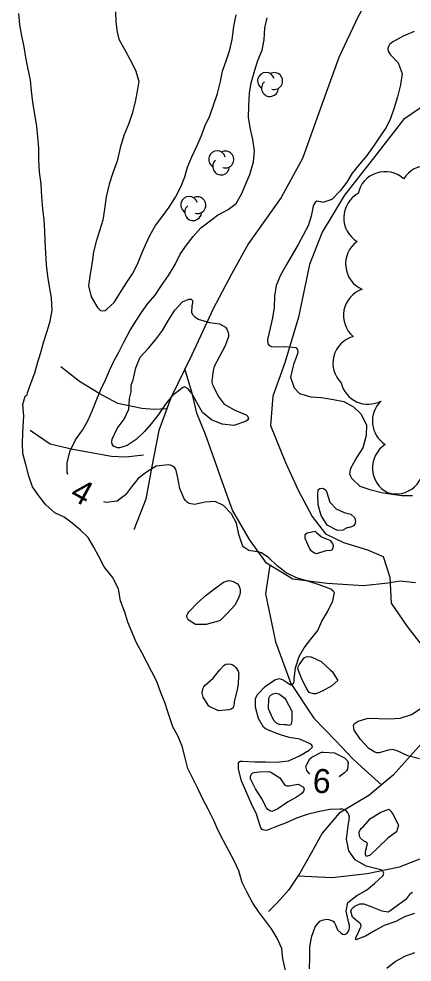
# Model space of a CAD drawing. Extents: x 219136 to 222520, y 5421589 to 5424530.
# Drawn here: x 220931.9 to 220981.1, y 5422221.7 to 5422339.6 of the extents above; entities that cross this region are included whole.
import ezdxf

# ---------------------------------------------------------------- set-up
doc = ezdxf.new("R2010")
doc.units = 0
for name, color, linetype in [('Level 2', 7, 'Continuous'), ('Level 22', 7, 'Continuous'), ('Level 4', 7, 'Continuous'), ('Level 44', 7, 'Continuous')]:
    doc.layers.add(name, color=color, linetype=linetype)

msp = doc.modelspace()

# ---------------------------------------------------------------- linework, layer by layer
at = {"layer": 'Level 2'}
for points in [[(220961.77, 5422334.4), (220962.31, 5422335.69), (220962.56, 5422336.99), (220962.65, 5422338.45), (220962.96, 5422339.73)], [(220981.31, 5422338.01), (220979.93, 5422337.42), (220978.65, 5422336.74), (220978.24, 5422336.4), (220978.1, 5422336.13), (220978.04, 5422335.86), (220978.07, 5422335.57), (220978.18, 5422335.34), (220978.35, 5422335.11), (220979.32, 5422334.11), (220979.82, 5422332.78), (220979.63, 5422331.34), (220979.22, 5422329.83), (220978.8, 5422328.49), (220978.37, 5422327.16), (220977.82, 5422326.03), (220977.08, 5422324.92), (220976.25, 5422323.7), (220975.41, 5422322.53), (220974.47, 5422321.43), (220973.58, 5422320.29), (220972.9, 5422319.19), (220972.09, 5422318.09), (220971.05, 5422317.04), (220969.92, 5422316.64), (220969.67, 5422316.73), (220969.17, 5422316.8), (220968.94, 5422316.64), (220968.79, 5422316.41), (220968.69, 5422316.18), (220968.43, 5422314.93), (220968.06, 5422313.73), (220967.43, 5422312.56), (220966.82, 5422311.41), (220966.08, 5422310.1), (220965.36, 5422308.9), (220964.61, 5422307.57)], [(220938.05, 5422282.66), (220937.97, 5422282.9), (220937.95, 5422284.15), (220938.33, 5422285.63), (220939.02, 5422286.98), (220939.89, 5422288.2), (220940.56, 5422289.35), (220941.14, 5422290.71), (220941.67, 5422292.08), (220942.18, 5422293.28), (220942.76, 5422294.49), (220943.26, 5422295.67), (220943.78, 5422296.82), (220944.41, 5422297.95), (220945.06, 5422299.21), (220945.8, 5422300.6), (220946.54, 5422301.8), (220947.24, 5422302.92), (220948.05, 5422304.01), (220948.97, 5422305.07), (220949.75, 5422306.28), (220950.63, 5422307.54), (220951.44, 5422308.89), (220952.09, 5422310.18), (220952.86, 5422311.31), (220953.7, 5422312.4), (220954.65, 5422313.46), (220955.67, 5422314.21), (220956.76, 5422315.05), (220958.09, 5422315.79), (220959.1, 5422316.53), (220959.8, 5422317.76), (220960.28, 5422318.97), (220960.79, 5422320.15), (220961.24, 5422321.72), (220961.39, 5422323.12), (220961.18, 5422324.53), (220960.89, 5422325.79), (220960.63, 5422327.25), (220960.67, 5422328.72), (220960.75, 5422330.3), (220960.96, 5422331.58), (220961.4, 5422333.16), (220961.77, 5422334.4)], [(220964.61, 5422307.57), (220964.08, 5422306.26), (220963.88, 5422304.94), (220963.81, 5422303.51), (220963.63, 5422302.25), (220963.32, 5422300.95), (220963, 5422299.52), (220963.03, 5422298.99), (220963.19, 5422298.79), (220963.5, 5422298.66), (220963.75, 5422298.61), (220965.15, 5422298.66), (220966.53, 5422298.52), (220966.74, 5422298.29), (220966.78, 5422298.03), (220966.75, 5422297.72), (220966.23, 5422296.39), (220965.86, 5422294.81), (220966.32, 5422293.5), (220967.01, 5422292.76), (220968.41, 5422292.38), (220969.76, 5422292.29), (220971.25, 5422292.05), (220972.53, 5422291.76), (220973.73, 5422291.11), (220974.65, 5422290.23), (220975.38, 5422288.87), (220975.33, 5422287.53), (220974.89, 5422285.99), (220974.16, 5422284.84), (220973.37, 5422283.42), (220973.26, 5422282.78), (220973.35, 5422282.45), (220973.47, 5422282.22), (220974.54, 5422281.2), (220975.78, 5422280.79), (220977.25, 5422280.4), (220978.55, 5422280.21), (220979.79, 5422280.03), (220981.1, 5422280.03)], [(220945.98, 5422293.83), (220946.23, 5422294.49), (220946.54, 5422295.98), (220947.1, 5422297.32), (220948.12, 5422298.44), (220948.99, 5422299.49), (220949.87, 5422300.67), (220950.62, 5422301.95), (220951.41, 5422303.18), (220952.37, 5422304.25), (220953.15, 5422304.58), (220953.44, 5422304.58), (220953.64, 5422304.41), (220953.64, 5422304.03), (220953.55, 5422303.72), (220953.5, 5422302.88), (220953.65, 5422302.61), (220953.86, 5422302.39), (220954.34, 5422302.07), (220955.75, 5422301.67), (220956.99, 5422301.49), (220957.73, 5422301.07), (220957.91, 5422300.82), (220958.03, 5422300.53), (220958.12, 5422300.14), (220958.11, 5422299.88), (220957.68, 5422298.67), (220957.01, 5422297.39), (220956.35, 5422296.16), (220956.21, 5422295.64), (220956.06, 5422294.34), (220956.1, 5422294), (220956.21, 5422293.72), (220956.85, 5422292.45), (220957.59, 5422291.44)], [(220957.59, 5422291.44), (220958.9, 5422290.7), (220960.34, 5422290.13), (220960.55, 5422289.92), (220960.62, 5422289.65), (220960.49, 5422289.43), (220960.23, 5422289.28), (220958.8, 5422288.8), (220957.31, 5422288.93), (220955.99, 5422289.5), (220954.87, 5422290.4), (220954.18, 5422291.64), (220953.59, 5422292.75), (220953.09, 5422293.37), (220952.61, 5422293.6), (220952.37, 5422293.49), (220951.09, 5422292.47), (220950.25, 5422291.43), (220949.39, 5422290.17), (220948.45, 5422289), (220947.63, 5422288.02), (220946.59, 5422287.05), (220945.46, 5422286.28), (220944.56, 5422285.98), (220944.27, 5422286), (220943.74, 5422286.18), (220943.6, 5422286.46), (220943.56, 5422286.75), (220943.59, 5422287.08), (220944.23, 5422288.42), (220945.1, 5422289.58), (220945.69, 5422290.83), (220945.75, 5422292.16), (220945.95, 5422292.98), (220945.96, 5422292.98), (220945.98, 5422293.83)], [(220953.22, 5422279.04), (220952.96, 5422279.19), (220952.75, 5422279.42), (220952.56, 5422279.71), (220952.05, 5422280.9), (220951.79, 5422282.25), (220951.53, 5422283.33), (220951.36, 5422283.53), (220951.14, 5422283.7), (220950.87, 5422283.81), (220950.57, 5422283.88), (220949.08, 5422283.7), (220947.86, 5422282.97), (220946.85, 5422282.15), (220946, 5422281.13), (220945.25, 5422280.1), (220944.21, 5422279.31), (220942.84, 5422279.17), (220942.56, 5422279.25)], [(220972.39, 5422275.72), (220971.76, 5422275.66), (220970.46, 5422276.31), (220969.69, 5422277.53), (220969.32, 5422278.88), (220969.27, 5422280.16), (220969.32, 5422280.73), (220969.53, 5422280.9), (220969.83, 5422280.93), (220970.08, 5422280.85), (220970.3, 5422280.68), (220970.42, 5422280.41), (220970.79, 5422279.22), (220971.58, 5422278.38), (220972.58, 5422277.9), (220973.4, 5422277.7), (220973.86, 5422277.3), (220973.95, 5422277.02), (220973.97, 5422276.74), (220973.89, 5422276.47), (220973.75, 5422276.24), (220973.51, 5422276.1), (220973.02, 5422276), (220972.98, 5422276.02), (220972.39, 5422275.72)], [(220960.42, 5422242.83), (220959.73, 5422244.38), (220959.38, 5422245.84), (220959.36, 5422246.69), (220959.58, 5422246.84), (220959.89, 5422246.85), (220961.42, 5422246.75), (220962.78, 5422246.74), (220964.12, 5422246.71), (220965.63, 5422246.9), (220966.98, 5422247.52), (220968.2, 5422248.2), (220968.61, 5422248.59), (220968.55, 5422248.83), (220968.34, 5422249), (220967.02, 5422249.59), (220965.69, 5422249.79), (220964.48, 5422250.15), (220963.21, 5422250.68), (220962.69, 5422250.9), (220962.5, 5422251.08), (220961.85, 5422252.19), (220961.5, 5422253.6), (220961.51, 5422254.64), (220961.72, 5422255.11), (220962.71, 5422256.15), (220963.93, 5422257.01), (220964.44, 5422257.15), (220964.72, 5422257.09), (220964.96, 5422256.99), (220965.44, 5422256.68), (220965.87, 5422256.37), (220966.23, 5422256.53), (220966.31, 5422256.78), (220966.31, 5422257.07), (220966.48, 5422258.49), (220966.95, 5422259.9), (220967.58, 5422260.99), (220968.42, 5422262.08), (220969.28, 5422263.15), (220969.8, 5422264.34), (220970.49, 5422265.5), (220971.16, 5422266.86), (220971.37, 5422267.91), (220971.17, 5422268.14), (220970.91, 5422268.32), (220969.46, 5422268.87), (220968.05, 5422269.32), (220966.6, 5422269.76), (220965.34, 5422270.38), (220964.21, 5422271.26), (220963.18, 5422272.25), (220962.26, 5422272.89), (220961.97, 5422272.94), (220960.68, 5422273.17), (220960.03, 5422273.58), (220959.88, 5422273.8), (220959.41, 5422275.16), (220959.12, 5422276.56), (220958.51, 5422277.76), (220957.51, 5422278.78), (220956.44, 5422279.28), (220955.19, 5422279.21), (220953.87, 5422278.93), (220953.22, 5422279.04)], [(220970.27, 5422273.12), (220969.11, 5422272.74), (220968.87, 5422272.82), (220968.64, 5422272.95), (220968.45, 5422273.12), (220968.3, 5422273.35), (220967.69, 5422274.65), (220967.7, 5422275.18), (220967.96, 5422275.36), (220968.96, 5422275.59), (220969.13, 5422275.41), (220969.74, 5422274.87), (220970.77, 5422274.47), (220971.13, 5422274.05), (220971.18, 5422273.77), (220971.16, 5422273.48), (220971.07, 5422273.24), (220970.92, 5422273.16), (220970.27, 5422273.12)], [(220958.95, 5422266.37), (220957.95, 5422265.28), (220957.1, 5422264.43), (220956.84, 5422264.33), (220955.35, 5422263.92), (220953.98, 5422263.9), (220953.08, 5422264.48), (220952.96, 5422264.74), (220952.93, 5422265.02), (220953.03, 5422265.29), (220953.17, 5422265.51), (220954.26, 5422266.64), (220955.32, 5422267.6), (220956.38, 5422268.36), (220957.51, 5422269.21), (220958.14, 5422269.41), (220958.43, 5422269.39), (220958.72, 5422269.29), (220959.23, 5422268.98), (220959.41, 5422268.77), (220959.54, 5422268.47), (220959.6, 5422268.21), (220959.59, 5422267.95), (220959.52, 5422267.68), (220959.38, 5422267.23), (220958.95, 5422266.37)], [(220971.77, 5422256.93), (220971.04, 5422256.25), (220969.82, 5422255.59), (220969.03, 5422255.25), (220968.73, 5422255.27), (220968.22, 5422255.42), (220968.04, 5422255.65), (220967.92, 5422255.87), (220967.27, 5422257.08), (220966.79, 5422258.39), (220966.83, 5422258.64), (220966.94, 5422258.87), (220967.56, 5422259.77), (220967.83, 5422259.87), (220968.11, 5422259.9), (220968.43, 5422259.86), (220969.72, 5422259.28), (220970.84, 5422258.25), (220971.06, 5422258.05), (220971.77, 5422256.93)], [(220959.17, 5422255.6), (220958.85, 5422254.28), (220958.85, 5422254), (220958.69, 5422253.52), (220958.46, 5422253.35), (220958.18, 5422253.24), (220956.89, 5422253.12), (220955.68, 5422253.69), (220954.94, 5422254.83), (220954.82, 5422255.34), (220954.9, 5422255.89), (220955.02, 5422256.12), (220955.19, 5422256.32), (220956.21, 5422257.22), (220957.03, 5422258.26), (220957.56, 5422258.83), (220957.8, 5422258.94), (220958.12, 5422259), (220958.4, 5422258.96), (220958.65, 5422258.86), (220958.86, 5422258.72), (220959.05, 5422258.54), (220959.34, 5422258.08), (220959.4, 5422257.8), (220959.39, 5422257.54), (220959.32, 5422256.4), (220959.17, 5422255.6)], [(220966.02, 5422251.89), (220965.89, 5422251.37), (220965.63, 5422251.3), (220965.37, 5422251.39), (220965.1, 5422251.37), (220964.5, 5422251.4), (220964.24, 5422251.52), (220963.82, 5422251.88), (220963.65, 5422252.17), (220963.11, 5422253.37), (220963.16, 5422254.7), (220963.28, 5422254.94), (220963.46, 5422255.12), (220963.72, 5422255.25), (220963.99, 5422255.34), (220964.25, 5422255.29), (220964.51, 5422255.19), (220965.15, 5422254.72), (220965.28, 5422254.49), (220965.95, 5422253.26), (220966.05, 5422253.06), (220966.02, 5422251.89)], [(220981.98, 5422247.11), (220980.52, 5422247.51), (220979.21, 5422248.12), (220978.65, 5422248.28), (220978.07, 5422248.22), (220976.93, 5422247.86), (220976.66, 5422247.88), (220976.39, 5422247.96), (220975.64, 5422248.44), (220974.6, 5422249.56), (220973.82, 5422250.73), (220973.74, 5422251.26), (220973.83, 5422251.5), (220974.07, 5422251.69), (220974.33, 5422251.83), (220975.57, 5422252.2), (220976.91, 5422252.15), (220978.23, 5422252.11), (220979.56, 5422252.22), (220980.98, 5422252.69), (220982.08, 5422253.37)], [(220968.29, 5422245.22), (220967.9, 5422245.67), (220967.8, 5422246.19), (220967.9, 5422246.42), (220968.29, 5422247.14), (220968.52, 5422247.32), (220969.73, 5422247.95), (220970.01, 5422247.98), (220971.36, 5422247.86), (220972.62, 5422247.27), (220972.99, 5422246.87), (220973.06, 5422246.62), (220973.01, 5422245.84), (220972.88, 5422245.63), (220972.6, 5422245.38), (220971.96, 5422244.86)], [(220961.96, 5422245.52), (220963.16, 5422245.56), (220963.41, 5422245.47), (220964.52, 5422244.74), (220964.85, 5422244.27), (220965.16, 5422243.83), (220965.42, 5422243.77), (220965.69, 5422243.77), (220966.31, 5422243.88), (220966.83, 5422243.95), (220967.51, 5422243.58), (220967.57, 5422243.32), (220967.49, 5422243.07), (220967.33, 5422242.86), (220967.12, 5422242.67), (220966.62, 5422242.33), (220965.5, 5422241.72), (220964.3, 5422240.89), (220963.55, 5422240.56), (220963.28, 5422240.62), (220963.04, 5422240.78), (220962.88, 5422241), (220962.23, 5422242.22), (220961.51, 5422243.39), (220960.87, 5422244.65), (220960.88, 5422244.91), (220960.96, 5422245.16), (220961.16, 5422245.36), (220961.27, 5422245.42), (220961.96, 5422245.52)], [(220968.24, 5422220.88), (220968.27, 5422222.25), (220968.3, 5422223.54), (220968.49, 5422224.85), (220968.93, 5422226.12), (220969.55, 5422226.85), (220969.83, 5422226.99), (220970.38, 5422227.1), (220970.65, 5422227.06), (220971.18, 5422226.85), (220971.36, 5422226.64), (220971.47, 5422226.37), (220971.74, 5422225.78), (220972.14, 5422225.37), (220972.36, 5422225.24), (220972.66, 5422225.17), (220972.91, 5422225.29), (220973.08, 5422225.53), (220973.19, 5422225.81), (220973.23, 5422226.06), (220973.23, 5422226.35), (220973.16, 5422226.61), (220972.84, 5422228.09), (220973.04, 5422229.17), (220974.17, 5422230.07), (220975.38, 5422230.72), (220976.38, 5422231.57), (220977.43, 5422232.57), (220977.52, 5422232.83), (220977.39, 5422233.11), (220977.14, 5422233.26), (220976.83, 5422233.34), (220975.31, 5422233.73), (220973.96, 5422234.5), (220973.16, 5422235.65), (220972.85, 5422237.08), (220973.04, 5422238.41), (220973.23, 5422239.85), (220973.16, 5422240.14), (220973.04, 5422240.37), (220972.85, 5422240.6), (220972.62, 5422240.77), (220972.36, 5422240.84), (220972.03, 5422240.83), (220970.77, 5422240.78), (220969.32, 5422240.51), (220967.95, 5422240.16), (220966.63, 5422239.7), (220965.33, 5422239.14), (220963.92, 5422238.6), (220962.88, 5422238.18), (220962.58, 5422238.2), (220962.32, 5422238.3), (220962.15, 5422238.49), (220962.09, 5422238.76), (220961.64, 5422240.23), (220960.98, 5422241.5), (220960.42, 5422242.83)], [(220979.11, 5422238.01), (220978.01, 5422237.2), (220976.85, 5422236.11), (220975.82, 5422235.09), (220975.34, 5422234.92), (220975.25, 5422235.16), (220975.24, 5422235.43), (220975.28, 5422235.73), (220975.38, 5422236), (220975.47, 5422236.55), (220975.26, 5422236.74), (220975.03, 5422236.86), (220974.62, 5422237.2), (220974.5, 5422237.46), (220974.46, 5422237.98), (220974.58, 5422238.24), (220974.74, 5422238.46), (220974.95, 5422238.65), (220975.85, 5422239.67), (220977.15, 5422240.46), (220978.16, 5422240.82), (220978.35, 5422240.65), (220978.64, 5422240.22), (220979.29, 5422239.01), (220979.36, 5422238.86), (220979.11, 5422238.01)], [(220975.02, 5422229.01), (220976.01, 5422228.64), (220977.28, 5422228.14), (220978.08, 5422228.03), (220978.34, 5422228.17), (220979.52, 5422229.06), (220980.4, 5422229.67), (220980.9, 5422230.34), (220981.11, 5422230.48)], [(220981.36, 5422227.82), (220980.12, 5422227.39), (220979.01, 5422226.81), (220977.57, 5422226.32), (220976.44, 5422225.7), (220975.25, 5422224.98), (220974.04, 5422224.51), (220974.05, 5422224.79), (220974.18, 5422225.08), (220974.68, 5422226.23), (220974.6, 5422226.5), (220974.42, 5422226.69), (220974.18, 5422226.85), (220973.6, 5422227.34), (220973.41, 5422228.1), (220973.52, 5422228.37), (220973.68, 5422228.56), (220973.92, 5422228.71), (220974.52, 5422229.03), (220975.02, 5422229.01)], [(220981.37, 5422222.89), (220980.1, 5422222.41), (220978.98, 5422221.82), (220977.9, 5422220.94)]]:
    msp.add_lwpolyline(points, dxfattribs=at)
at = {"layer": 'Level 22'}
for points in [[(220980.32, 5422359), (220979.65, 5422353.9), (220978.68, 5422350.33), (220978, 5422347.03), (220976.12, 5422343.15), (220974.29, 5422339.79), (220971.9, 5422334.78), (220969.77, 5422328.87), (220967.38, 5422322.14), (220964.71, 5422317.27), (220960.63, 5422311.52), (220958.51, 5422307.7)], [(220983, 5422329.04), (220979.97, 5422327), (220976.52, 5422322.58), (220972.61, 5422317.56), (220969.84, 5422312.92), (220968.24, 5422308.9), (220966.86, 5422302.3), (220965.16, 5422296.61), (220963.64, 5422292.45), (220963.36, 5422288.8), (220965.26, 5422284.14), (220966.88, 5422280.63), (220968.57, 5422277.39), (220970.26, 5422275.23), (220972.48, 5422274.15), (220975.5, 5422273.26), (220977.46, 5422272.43), (220978.28, 5422269.82), (220978.43, 5422266.6), (220980.45, 5422263.67), (220983.51, 5422259.71)], [(220958.51, 5422307.7), (220956.19, 5422303.35), (220953.52, 5422297.59), (220950.91, 5422292.22), (220949.43, 5422288.15), (220948.49, 5422283.46), (220947.8, 5422279.57), (220946.3, 5422275.76)], [(220950.42, 5422290.86), (220950.41, 5422290.86), (220948.82, 5422290.8), (220947.28, 5422290.89), (220944.3, 5422291.52), (220941.95, 5422292.77), (220939.5, 5422294.27), (220937.16, 5422296.11)], [(220981.48, 5422269.14), (220979.58, 5422269.33), (220978.01, 5422269.07), (220975, 5422268.75), (220970.47, 5422269.04), (220966.15, 5422269.58), (220962.88, 5422271.58), (220960.73, 5422274.55), (220958.64, 5422278.19), (220957.36, 5422281.65), (220956.28, 5422284.72), (220955.23, 5422287.66), (220954.18, 5422290.34), (220953.59, 5422292.82), (220952.68, 5422295.87)], [(220933.35, 5422288.2), (220935.84, 5422286.5), (220938.69, 5422285.82), (220943.5, 5422284.95), (220945.31, 5422284.88), (220947.51, 5422285.12)], [(220963.27, 5422271.34), (220963.27, 5422271.34), (220962.74, 5422267.74), (220964.01, 5422261.76), (220965.91, 5422256.53), (220968.79, 5422252.2), (220971.54, 5422249.39), (220973.64, 5422247.14), (220974.72, 5422246.12), (220977.22, 5422243.87)], [(220987.11, 5422254.74), (220982.6, 5422249.47), (220978.7, 5422245.1), (220975.64, 5422242.55), (220971.95, 5422240.33), (220969.84, 5422237.85), (220968.44, 5422235.34), (220967.03, 5422232.85), (220965.62, 5422230.74), (220964.21, 5422229.13), (220963.13, 5422228.07)], [(220966.81, 5422232.52), (220971.09, 5422232.29), (220975.43, 5422232.79), (220979.49, 5422233.62), (220982.5, 5422234.8), (220985.36, 5422235.93)]]:
    msp.add_lwpolyline(points, dxfattribs=at)
at = {"layer": 'Level 4'}
for points in [[(220933.38, 5422331.94), (220933.06, 5422333.51), (220932.8, 5422334.75), (220932.59, 5422336.08), (220932.3, 5422337.48), (220932.05, 5422338.83), (220931.93, 5422340.27)], [(220944.59, 5422323.48), (220944.21, 5422321.79), (220943.67, 5422320.36), (220943.21, 5422318.93), (220942.85, 5422317.36), (220942.63, 5422315.82), (220942.4, 5422314.42), (220942.01, 5422313.09), (220941.58, 5422311.76), (220941.27, 5422310.48), (220941.09, 5422309.18), (220940.84, 5422307.74), (220940.65, 5422306.25), (220940.98, 5422304.87), (220941.74, 5422303.54), (220942.14, 5422303.17), (220942.44, 5422303.11), (220942.7, 5422303.17), (220942.92, 5422303.3), (220943.82, 5422304.17), (220944.52, 5422305.25), (220945.39, 5422306.59), (220946.13, 5422307.74), (220946.76, 5422308.93), (220947.26, 5422310.17), (220947.77, 5422311.35), (220948.34, 5422312.6), (220949.02, 5422313.79), (220949.78, 5422314.83), (220950.7, 5422316.08), (220951.52, 5422317.33), (220952.18, 5422318.62), (220952.65, 5422319.84), (220953, 5422321.08), (220953.56, 5422322.35), (220954.21, 5422323.78), (220954.73, 5422325), (220955.22, 5422326.28), (220955.77, 5422327.49), (220956.23, 5422328.81), (220956.74, 5422330.26), (220957.11, 5422331.77), (220957.36, 5422333.05), (220957.88, 5422334.46), (220958.28, 5422335.73), (220958.56, 5422337.03), (220958.8, 5422338.62), (220959.1, 5422340.08)], [(220944.01, 5422340.49), (220944.06, 5422339.18), (220944.21, 5422337.93), (220944.42, 5422337.06), (220945.2, 5422335.62), (220945.82, 5422334.46), (220946.51, 5422333.17), (220946.9, 5422331.82), (220946.73, 5422330.56), (220946.45, 5422329.24), (220946.09, 5422327.76), (220945.66, 5422326.5), (220945.06, 5422325.01), (220944.59, 5422323.48)], [(220950.15, 5422254.15), (220949.62, 5422255.51), (220949.15, 5422256.8), (220948.56, 5422258.02), (220947.97, 5422259.14), (220947.32, 5422260.35), (220946.6, 5422261.72), (220946.08, 5422262.9), (220945.56, 5422264.19), (220945.16, 5422265.46), (220944.64, 5422266.89), (220944.39, 5422268.34), (220944.27, 5422268.61), (220943.61, 5422269.83), (220942.72, 5422270.97), (220942.56, 5422271.19), (220941.91, 5422272.42), (220941.29, 5422273.56), (220940.58, 5422274.79), (220939.62, 5422275.7), (220938.61, 5422276.56), (220937.58, 5422277.31), (220936.42, 5422277.88), (220935.28, 5422278.86), (220934.43, 5422279.99), (220933.65, 5422281.13), (220933.18, 5422282.47), (220932.82, 5422283.92), (220932.44, 5422285.28), (220932.38, 5422286.55), (220932.44, 5422287.81), (220932.46, 5422288.61), (220932.53, 5422289.99), (220932.43, 5422291.4), (220932.73, 5422292.46), (220932.95, 5422292.6), (220933.01, 5422292.86), (220933.45, 5422294.17), (220933.91, 5422295.35), (220934.26, 5422296.58), (220934.62, 5422297.79), (220935.04, 5422299.29), (220935.47, 5422300.58), (220935.84, 5422301.81), (220936.09, 5422303.16), (220936.02, 5422304.73), (220935.77, 5422306.16), (220935.55, 5422307.46), (220935.39, 5422308.84), (220935.28, 5422310.32), (220935.22, 5422311.79), (220935.18, 5422313.06), (220935.09, 5422314.5), (220934.94, 5422315.87), (220934.8, 5422317.36), (220934.72, 5422318.92), (220934.51, 5422320.49), (220934.44, 5422321.99), (220934.42, 5422323.45), (220934.3, 5422324.83), (220934.18, 5422326.17), (220933.92, 5422327.63), (220933.69, 5422329.17), (220933.51, 5422330.61), (220933.38, 5422331.94)], [(220965.23, 5422220.69), (220964.92, 5422222.14), (220964.77, 5422223.44), (220964.19, 5422224.72), (220963.48, 5422225.9), (220962.63, 5422227.06), (220961.88, 5422228.07), (220961.17, 5422229.11), (220960.46, 5422230.43), (220959.85, 5422231.68), (220959.42, 5422233.12), (220958.82, 5422234.39), (220958.11, 5422235.71), (220957.44, 5422236.95), (220956.81, 5422238.16), (220956.31, 5422239.41), (220955.58, 5422240.85), (220954.92, 5422242.09), (220954.32, 5422243.34), (220953.67, 5422244.66), (220953.05, 5422245.94), (220952.7, 5422247.24), (220952.32, 5422248.7), (220951.79, 5422250), (220951.18, 5422251.13), (220950.57, 5422252.88), (220950.15, 5422254.15)]]:
    msp.add_lwpolyline(points, dxfattribs=at)
at = {"layer": 'Level 44'}
for centre, radius, start, end in [((220962.8, 5422331.85), 1.05, 15.4747, 238.159), ((220963.84, 5422331.82), 1.05, 252.6532, 118.3418), ((220963.3, 5422330.94), 1.05, 130.807, 358.2641), ((220956.7, 5422322.05), 1.05, 15.4747, 238.159), ((220957.74, 5422322.02), 1.05, 252.6532, 118.3418), ((220957.2, 5422321.14), 1.05, 130.807, 358.2641), ((220982.95, 5422317.79), 3.46, 28.0481, 148.0481), ((220977.69, 5422317.04), 3.46, 47.9991, 167.9991), ((220975.98, 5422314.73), 3.46, 118.8336, 238.8336), ((220953.21, 5422316.35), 1.05, 15.4747, 238.159), ((220954.25, 5422316.32), 1.05, 252.6532, 118.3418), ((220953.71, 5422315.44), 1.05, 130.807, 358.2641), ((220976.21, 5422308.96), 3.46, 125.9236, 245.9236), ((220975.95, 5422302.53), 3.46, 109.3118, 229.3118), ((220974.62, 5422296.57), 3.46, 105.5635, 225.5635), ((220975.56, 5422294.9), 3.46, 193.4961, 297.6854), ((220979.56, 5422289.32), 3.46, 133.4961, 237.6854), ((220979.57, 5422283.48), 3.46, 122.6518, 242.6518), ((220979.06, 5422283.69), 3.46, 251.9, 11.9)]:
    msp.add_arc(centre, radius, start, end, dxfattribs=at)

# ---------------------------------------------------------------- texts
at = {"layer": 'Level 2'}
for s, rotation, p in [('4', 331.1419, (220938.14, 5422279.71)), ('6', 356.1051, (220968.57, 5422242.94))]:
    msp.add_text(s, height=3, rotation=rotation, dxfattribs=at).set_placement(p)

doc.saveas('drawing.dxf')
